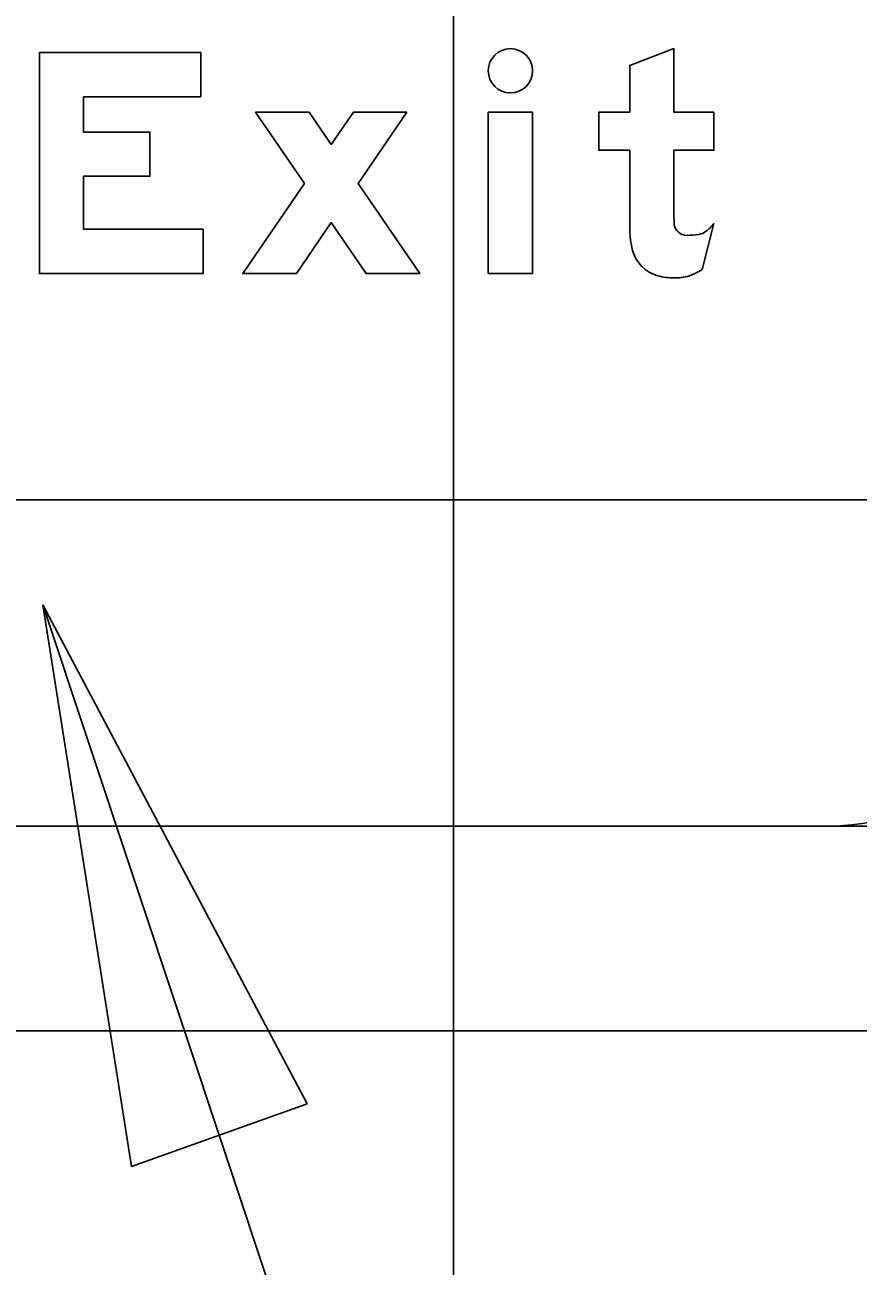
# Model space of a CAD drawing. Extents: x 1797809 to 2198143, y 249608 to 1237864.
# Drawn here: x 2194588.074 to 2194591.212, y 1237299.22 to 1237303.896 of the extents above; entities that cross this region are included whole.
import ezdxf

# ---------------------------------------------------------------- set-up
doc = ezdxf.new("R2010")
doc.units = 0
for name, color, linetype in [('3', 7, 'Continuous'), ('GSBWFILL', 7, 'Continuous'), ('GSCOLORFILL', 7, 'Continuous'), ('GSDIMS', 7, 'Continuous'), ('GSOUTLINE', 7, 'Continuous'), ('GSSHT', 7, 'Continuous')]:
    doc.layers.add(name, color=color, linetype=linetype)

msp = doc.modelspace()

# ---------------------------------------------------------------- linework, layer by layer
at = {"layer": '3'}
msp.add_line((2194590.9895, 1237293.1463), (2194588.1417, 1237301.711), dxfattribs=at)
at = {"layer": 'GSBWFILL'}
msp.add_line((2194590.6242, 1237302.9747), (2194590.668, 1237303.1471), dxfattribs=at)
for points in [[(2194588.7366, 1237303.7917), (2194588.7366, 1237303.6252), (2194588.2954, 1237303.6252), (2194588.2954, 1237303.492), (2194588.5451, 1237303.492), (2194588.5451, 1237303.3255), (2194588.2954, 1237303.3255), (2194588.2954, 1237303.1257), (2194588.7449, 1237303.1257), (2194588.7449, 1237302.9592), (2194588.1289, 1237302.9592), (2194588.1289, 1237303.7917)], [(2194589.5128, 1237303.567), (2194589.311, 1237303.567), (2194589.2278, 1237303.4454), (2194589.1445, 1237303.567), (2194588.9427, 1237303.567), (2194589.1269, 1237303.2981), (2194588.8948, 1237302.9592), (2194589.0966, 1237302.9592), (2194589.2278, 1237303.1508), (2194589.359, 1237302.9592), (2194589.5608, 1237302.9592), (2194589.3287, 1237303.2981)], [(2194589.8188, 1237302.9592), (2194589.9853, 1237302.9592), (2194589.9853, 1237303.567), (2194589.8188, 1237303.567)]]:
    msp.add_lwpolyline(points, close=True, dxfattribs=at)
msp.add_lwpolyline([(2194590.5181, 1237303.1799), (2194590.5181, 1237303.4234), (2194590.668, 1237303.4234), (2194590.668, 1237303.567), (2194590.5181, 1237303.567), (2194590.5181, 1237303.8063), (2194590.3516, 1237303.7432), (2194590.3516, 1237303.567), (2194590.2351, 1237303.567), (2194590.2351, 1237303.4234), (2194590.3516, 1237303.4234), (2194590.3516, 1237303.1295)], dxfattribs=at)
msp.add_circle((2194589.9021, 1237303.7231), 0.0833, dxfattribs=at)
for centre, major_axis, start_param, end_param in [((2194591.5604, 1237303.1799), (0, 1.0423), 1.570796, 1.606005), ((2194590.6747, 1237303.1295), (0, 0.3231), 1.570796, 1.830698), ((2194590.566, 1237303.1513), (0, 0.0479), 1.74085, 2.407828), ((2194590.5584, 1237303.2288), (0, 0.1367), 3.756278, 4.071638), ((2194590.5675, 1237303.1529), (0, 0.0501), 2.407828, 3.141593), ((2194590.5675, 1237303.3658), (0, 0.2629), 3.141593, 3.310762), ((2194590.6012, 1237303.1681), (0, 0.0624), 3.310762, 3.756278), ((2194590.4932, 1237303.0813), (0, 0.1353), 1.830698, 2.869526), ((2194590.5181, 1237303.1706), (0, 0.228), 2.869526, 3.141593), ((2194590.5181, 1237303.2709), (0, 0.3283), 3.141593, 3.205734), ((2194590.5305, 1237303.0783), (0, 0.1353), 3.205734, 3.427755), ((2194590.5128, 1237303.1385), (0, 0.1981), 3.427755, 3.738844)]:
    msp.add_ellipse(centre, major_axis=major_axis, ratio=0.99999, start_param=start_param, end_param=end_param, dxfattribs=at)
at = {"layer": 'GSCOLORFILL'}
msp.add_line((2194590.6242, 1237302.9747), (2194590.668, 1237303.1471), dxfattribs=at)
for points in [[(2194588.7366, 1237303.7917), (2194588.7366, 1237303.6252), (2194588.2954, 1237303.6252), (2194588.2954, 1237303.492), (2194588.5451, 1237303.492), (2194588.5451, 1237303.3255), (2194588.2954, 1237303.3255), (2194588.2954, 1237303.1257), (2194588.7449, 1237303.1257), (2194588.7449, 1237302.9592), (2194588.1289, 1237302.9592), (2194588.1289, 1237303.7917)], [(2194589.5128, 1237303.567), (2194589.311, 1237303.567), (2194589.2278, 1237303.4454), (2194589.1445, 1237303.567), (2194588.9427, 1237303.567), (2194589.1269, 1237303.2981), (2194588.8948, 1237302.9592), (2194589.0966, 1237302.9592), (2194589.2278, 1237303.1508), (2194589.359, 1237302.9592), (2194589.5608, 1237302.9592), (2194589.3287, 1237303.2981)], [(2194589.8188, 1237302.9592), (2194589.9853, 1237302.9592), (2194589.9853, 1237303.567), (2194589.8188, 1237303.567)]]:
    msp.add_lwpolyline(points, close=True, dxfattribs=at)
msp.add_lwpolyline([(2194590.5181, 1237303.1799), (2194590.5181, 1237303.4234), (2194590.668, 1237303.4234), (2194590.668, 1237303.567), (2194590.5181, 1237303.567), (2194590.5181, 1237303.8063), (2194590.3516, 1237303.7432), (2194590.3516, 1237303.567), (2194590.2351, 1237303.567), (2194590.2351, 1237303.4234), (2194590.3516, 1237303.4234), (2194590.3516, 1237303.1295)], dxfattribs=at)
msp.add_circle((2194589.9021, 1237303.7231), 0.0833, dxfattribs=at)
for centre, major_axis, start_param, end_param in [((2194591.5604, 1237303.1799), (0, 1.0423), 1.570796, 1.606005), ((2194590.6747, 1237303.1295), (0, 0.3231), 1.570796, 1.830698), ((2194590.566, 1237303.1513), (0, 0.0479), 1.74085, 2.407828), ((2194590.5584, 1237303.2288), (0, 0.1367), 3.756278, 4.071638), ((2194590.5675, 1237303.1529), (0, 0.0501), 2.407828, 3.141593), ((2194590.5675, 1237303.3658), (0, 0.2629), 3.141593, 3.310762), ((2194590.6012, 1237303.1681), (0, 0.0624), 3.310762, 3.756278), ((2194590.4932, 1237303.0813), (0, 0.1353), 1.830698, 2.869526), ((2194590.5181, 1237303.1706), (0, 0.228), 2.869526, 3.141593), ((2194590.5181, 1237303.2709), (0, 0.3283), 3.141593, 3.205734), ((2194590.5305, 1237303.0783), (0, 0.1353), 3.205734, 3.427755), ((2194590.5128, 1237303.1385), (0, 0.1981), 3.427755, 3.738844)]:
    msp.add_ellipse(centre, major_axis=major_axis, ratio=0.99999, start_param=start_param, end_param=end_param, dxfattribs=at)
at = {"layer": 'GSDIMS'}
for p, q in [((2194584.2765, 1237300.878), (2194591.1013, 1237300.878)), ((2194591.1013, 1237300.878), (2194635.2045, 1237300.878))]:
    msp.add_line(p, q, dxfattribs=at)
msp.add_lwpolyline([(2194588.1417, 1237301.711), (2194588.475, 1237299.5959), (2194589.1366, 1237299.8317)], close=True, dxfattribs=at)
msp.add_arc((2194591.1013, 1237301.7105), 0.8325, 270, 0, dxfattribs=at)
at = {"layer": 'GSOUTLINE'}
msp.add_line((2194590.6242, 1237302.9747), (2194590.668, 1237303.1471), dxfattribs=at)
for points in [[(2194588.7366, 1237303.7917), (2194588.7366, 1237303.6252), (2194588.2954, 1237303.6252), (2194588.2954, 1237303.492), (2194588.5451, 1237303.492), (2194588.5451, 1237303.3255), (2194588.2954, 1237303.3255), (2194588.2954, 1237303.1257), (2194588.7449, 1237303.1257), (2194588.7449, 1237302.9592), (2194588.1289, 1237302.9592), (2194588.1289, 1237303.7917)], [(2194589.5128, 1237303.567), (2194589.311, 1237303.567), (2194589.2278, 1237303.4454), (2194589.1445, 1237303.567), (2194588.9427, 1237303.567), (2194589.1269, 1237303.2981), (2194588.8948, 1237302.9592), (2194589.0966, 1237302.9592), (2194589.2278, 1237303.1508), (2194589.359, 1237302.9592), (2194589.5608, 1237302.9592), (2194589.3287, 1237303.2981)], [(2194589.8188, 1237302.9592), (2194589.9853, 1237302.9592), (2194589.9853, 1237303.567), (2194589.8188, 1237303.567)]]:
    msp.add_lwpolyline(points, close=True, dxfattribs=at)
msp.add_lwpolyline([(2194590.5181, 1237303.1799), (2194590.5181, 1237303.4234), (2194590.668, 1237303.4234), (2194590.668, 1237303.567), (2194590.5181, 1237303.567), (2194590.5181, 1237303.8063), (2194590.3516, 1237303.7432), (2194590.3516, 1237303.567), (2194590.2351, 1237303.567), (2194590.2351, 1237303.4234), (2194590.3516, 1237303.4234), (2194590.3516, 1237303.1295)], dxfattribs=at)
msp.add_circle((2194589.9021, 1237303.7231), 0.0833, dxfattribs=at)
for centre, major_axis, start_param, end_param in [((2194591.5604, 1237303.1799), (0, 1.0423), 1.570796, 1.606005), ((2194590.6747, 1237303.1295), (0, 0.3231), 1.570796, 1.830698), ((2194590.566, 1237303.1513), (0, 0.0479), 1.74085, 2.407828), ((2194590.5584, 1237303.2288), (0, 0.1367), 3.756278, 4.071638), ((2194590.5675, 1237303.1529), (0, 0.0501), 2.407828, 3.141593), ((2194590.5675, 1237303.3658), (0, 0.2629), 3.141593, 3.310762), ((2194590.6012, 1237303.1681), (0, 0.0624), 3.310762, 3.756278), ((2194590.4932, 1237303.0813), (0, 0.1353), 1.830698, 2.869526), ((2194590.5181, 1237303.1706), (0, 0.228), 2.869526, 3.141593), ((2194590.5181, 1237303.2709), (0, 0.3283), 3.141593, 3.205734), ((2194590.5305, 1237303.0783), (0, 0.1353), 3.205734, 3.427755), ((2194590.5128, 1237303.1385), (0, 0.1981), 3.427755, 3.738844)]:
    msp.add_ellipse(centre, major_axis=major_axis, ratio=0.99999, start_param=start_param, end_param=end_param, dxfattribs=at)
at = {"layer": 'GSSHT'}
for p, q in [((2194589.6881, 1237258.1062), (2194589.6881, 1237318.1062)), ((2194547.6881, 1237302.1062), (2194677.6881, 1237302.1062)), ((2194547.6881, 1237300.1062), (2194677.6881, 1237300.1062))]:
    msp.add_line(p, q, dxfattribs=at)

doc.saveas('drawing.dxf')
